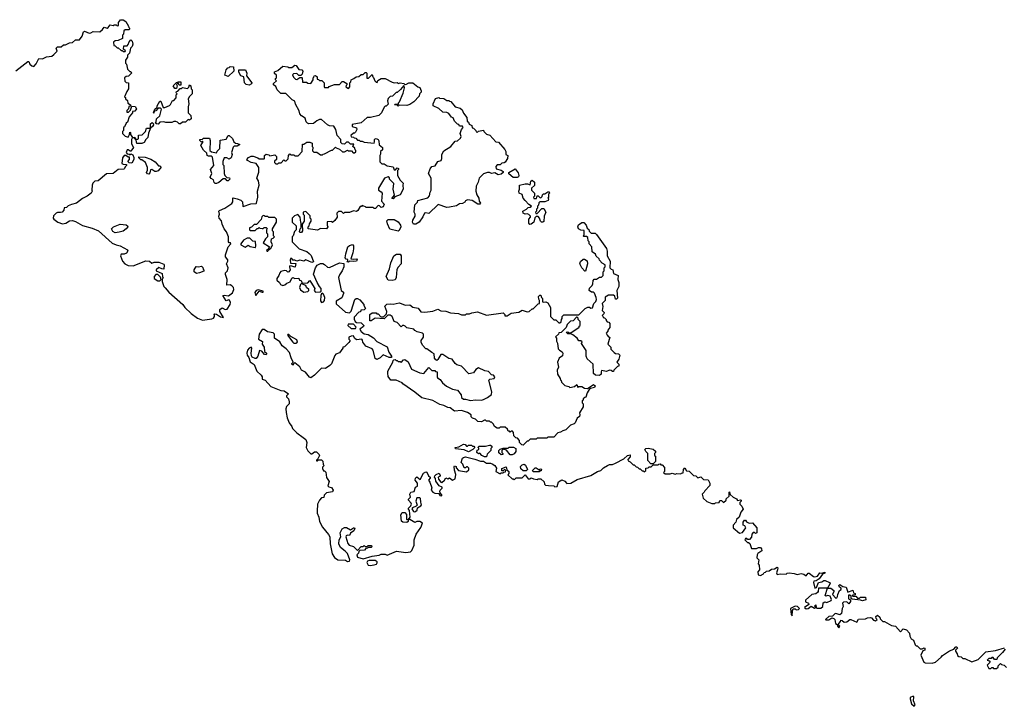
# Model space of a CAD drawing. Extents: x 2029826 to 2248070, y 228728 to 402406.
# Tile 327 of 368: x 2199994 to 2209912, y 291100 to 298012. Entities that reach past the tile are written whole.
import ezdxf

# ---------------------------------------------------------------- set-up
doc = ezdxf.new("R2010")
doc.units = 0

msp = doc.modelspace()

# ---------------------------------------------------------------- linework, layer by layer
at = {"layer": '0CON10XD'}
for points in [[(2199955, 297496.7), (2200075, 297592.5), (2200085, 297590), (2200096.7, 297565), (2200115.7, 297545.7), (2200135, 297540), (2200160.9, 297569.1), (2200185, 297620), (2200225, 297616.7), (2200265, 297637.5), (2200317, 297643), (2200339.3, 297660.7), (2200370, 297695), (2200360, 297725), (2200373, 297737), (2200411.7, 297738.3), (2200435, 297760), (2200455, 297760), (2200495, 297777.5), (2200525, 297782.5), (2200555, 297810), (2200595, 297810), (2200622.5, 297845), (2200635, 297890), (2200645, 297897.5), (2200695, 297877.5), (2200711.7, 297878.3), (2200735, 297892.5), (2200801.7, 297888.3), (2200828.3, 297911.7), (2200845, 297937.5), (2200875, 297927.5), (2200886.4, 297933.6), (2200905, 297960), (2200935, 297952.5), (2200945, 297960), (2200965, 297960), (2200975, 297950), (2200988.3, 297951.7), (2200990, 297985), (2201008.3, 298011.7), (2201035, 298010), (2201062.5, 297995), (2201090, 297945), (2201091.7, 297931.7), (2201100, 297925), (2201100, 297915), (2201095, 297910), (2201055, 297910), (2201041.7, 297898.3), (2201040, 297865), (2201030, 297855), (2201028.3, 297821.7), (2200987, 297803), (2200955, 297800), (2200940, 297785), (2200941.7, 297751.7), (2200955, 297750), (2200975, 297730), (2200985, 297730), (2201015, 297700), (2201025, 297700), (2201035, 297690), (2201055, 297690), (2201058.3, 297698.3), (2201040, 297715), (2201041.7, 297748.3), (2201075, 297750), (2201087, 297763), (2201095, 297790), (2201115, 297810), (2201127.5, 297795), (2201132.5, 297765), (2201127, 297743), (2201110, 297725), (2201100, 297675), (2201080, 297655), (2201080, 297635), (2201060, 297605), (2201060, 297575), (2201070, 297565), (2201080, 297515), (2201101.7, 297491.7), (2201115, 297490), (2201120, 297475), (2201088.3, 297441.7), (2201065, 297440), (2201050, 297425), (2201051.7, 297391.7), (2201065, 297380), (2201090, 297375), (2201090, 297315), (2201071.7, 297288.3), (2201050, 297235), (2201058.3, 297228.3), (2201060, 297215), (2201078.3, 297198.3), (2201081.7, 297171.7), (2201110, 297155), (2201108.3, 297141.7), (2201091.7, 297138.3), (2201090, 297115), (2201071.7, 297098.3), (2201071.7, 297081.7), (2201088.3, 297081.7), (2201108.3, 297101.7), (2201125, 297140), (2201158.3, 297138.3), (2201170, 297115), (2201155, 297090), (2201131.7, 297088.3), (2201130, 297075), (2201097.5, 297035), (2201078.3, 296981.7), (2201065, 296970), (2201048.3, 296931.7), (2201040, 296925), (2201040, 296895), (2201030, 296885), (2201030, 296865), (2201055, 296840), (2201085, 296830), (2201100, 296855), (2201101.7, 296878.3), (2201110, 296875), (2201110, 296855), (2201130, 296825), (2201120, 296805), (2201120.6, 296760.6), (2201138.6, 296725), (2201115, 296687.5), (2201105, 296686.7), (2201085, 296703.3), (2201075, 296702.5), (2201066.7, 296675), (2201075, 296662.5), (2201097.5, 296657.5), (2201105, 296650), (2201115, 296660), (2201135, 296650), (2201144, 296625), (2201142, 296605), (2201125, 296567.5), (2201095, 296570), (2201082.5, 296585), (2201100, 296605), (2201098.3, 296628.3), (2201085, 296627.5), (2201063.3, 296643.3), (2201045, 296643.3), (2201028.8, 296621.2), (2201023.3, 296565), (2201035, 296556.7), (2201070, 296555), (2201070, 296545), (2201055, 296530), (2201050, 296515), (2201041.7, 296508.3), (2200985, 296502.5), (2200937, 296463), (2200868.3, 296461.7), (2200785, 296390), (2200750, 296385), (2200730, 296365), (2200723, 296347), (2200720, 296295)], [(2200720, 296295), (2200722.5, 296285), (2200712.5, 296265), (2200672.5, 296235), (2200627.7, 296212.3), (2200567.5, 296165), (2200515, 296152.5), (2200483, 296137), (2200465, 296120), (2200441.7, 296118.3), (2200440, 296095), (2200420, 296075), (2200405, 296070), (2200375, 296072.5), (2200360, 296065), (2200333, 296037), (2200330, 296015), (2200337.5, 296005), (2200377.5, 295975), (2200425, 295956.7), (2200460, 295965), (2200495, 295987.5), (2200525, 295990), (2200555, 295980), (2200625, 295940), (2200725, 295912), (2200786.7, 295885), (2200925, 295763.8), (2200965, 295743.8), (2201005, 295736.7), (2201080, 295695), (2201082.5, 295685), (2201069.3, 295660.7), (2201045, 295650), (2201015, 295650), (2201010, 295635), (2201029.6, 295579.5), (2201054.4, 295554.4), (2201085, 295535.8), (2201137.1, 295532.9), (2201265, 295583.3), (2201301.7, 295581.7), (2201325, 295560), (2201348.3, 295571.7), (2201395, 295572.5), (2201445, 295550), (2201450, 295545), (2201445, 295500), (2201425, 295502.5), (2201395, 295517.5), (2201370, 295495), (2201370, 295485), (2201428.3, 295458.3), (2201433, 295423), (2201440, 295415), (2201430, 295395), (2201430, 295375), (2201446.1, 295326.1), (2201458.3, 295311.7), (2201495, 295267.5), (2201636.7, 295145), (2201656.2, 295116.2), (2201720, 295055), (2201785, 295006.2), (2201835, 294986.2), (2201929.3, 295000.7), (2201945, 295007.5), (2201956.7, 295025), (2201957.5, 295037.5), (2201950, 295045), (2201955, 295050), (2201975, 295047.5), (2202015, 295021.2), (2202047.5, 295012.5), (2202010, 295075), (2202010, 295095), (2202035, 295110), (2202064.2, 295094.2), (2202085, 295098), (2202115.6, 295144.4), (2202116.2, 295165), (2202108.3, 295188.3), (2202101.7, 295191.7), (2202075, 295180), (2202040, 295235), (2202055, 295240), (2202098.3, 295231.7), (2202138.5, 295261.5), (2202150.3, 295295), (2202145.9, 295315.9), (2202132.1, 295332), (2202115, 295341.2), (2202080.7, 295340.7), (2202084, 295395), (2202067, 295447), (2202066.7, 295465), (2202087.5, 295485), (2202093.3, 295515), (2202076, 295555), (2202089.1, 295580.9), (2202088.9, 295595), (2202067.5, 295625), (2202065.7, 295645), (2202093.6, 295725), (2202121.2, 295755), (2202116.1, 295766.1), (2202105, 295766.2), (2202096.2, 295775), (2202095.9, 295825.9), (2202077.7, 295877.7), (2202055, 295906.7), (2202032.5, 295952.5), (2202025.7, 295985.7), (2202004.3, 296015), (2202001.2, 296035), (2202006.7, 296055), (2202000, 296085), (2202005, 296090), (2202060, 296115), (2202129.3, 296160.7), (2202141.7, 296178.3), (2202140, 296215), (2202145, 296217.5), (2202185, 296210), (2202220, 296195), (2202237, 296177), (2202240, 296135), (2202245, 296130), (2202323, 296157), (2202375, 296160), (2202380, 296165), (2202392.5, 296225), (2202390, 296285), (2202407.5, 296345), (2202398.8, 296388.8), (2202383.3, 296415), (2202403, 296477), (2202402.5, 296525), (2202375, 296562.5), (2202325, 296573.3), (2202290, 296595), (2202282.5, 296605), (2202300, 296625), (2202325, 296637.5), (2202345, 296637.5), (2202391.7, 296621.7), (2202405, 296610), (2202455, 296610), (2202460, 296615), (2202460, 296645), (2202475, 296657.5), (2202505, 296650), (2202515, 296640), (2202565, 296650), (2202580, 296635), (2202580, 296605), (2202561.7, 296588.3), (2202560, 296575), (2202575, 296560), (2202595, 296560), (2202605, 296570), (2202628.3, 296571.7), (2202655, 296600), (2202665, 296590), (2202678.3, 296591.7), (2202698.3, 296611.7), (2202700, 296645), (2202715, 296660), (2202725, 296650), (2202755, 296650), (2202765, 296640), (2202798.3, 296641.7), (2202840, 296685), (2202841.7, 296758.3), (2202855, 296760), (2202885, 296780), (2202915, 296780), (2202938.3, 296768.3), (2202940, 296735), (2202947.5, 296727.5), (2202942.5, 296692.5), (2202958.3, 296678.3), (2202987, 296677), (2203025, 296650), (2203045, 296650), (2203051.7, 296658.3), (2203065, 296660), (2203135, 296700), (2203145, 296700), (2203175, 296730), (2203181.7, 296721.7), (2203215, 296710), (2203245, 296680), (2203265, 296680), (2203295, 296700), (2203305, 296690), (2203335, 296690), (2203351.7, 296671.7), (2203365, 296670), (2203378.3, 296681.7), (2203380, 296695), (2203371.7, 296701.7), (2203368.3, 296718.3), (2203350, 296735), (2203360, 296760), (2203325, 296760), (2203305, 296780), (2203285, 296780), (2203265, 296760), (2203241.7, 296761.7), (2203230, 296775), (2203230, 296805), (2203192.5, 296845), (2203180, 296905), (2203158.3, 296938.3), (2203115, 296942.5), (2203095, 296952.5), (2203035, 297007.5), (2203015, 297007.5), (2202986.4, 296993.6), (2202953, 296967), (2202905, 296962.5), (2202891.7, 296971.7), (2202880, 296985), (2202869.3, 297019.3), (2202833.3, 297045), (2202816.7, 297065), (2202810, 297095), (2202773, 297163), (2202765, 297190), (2202740, 297205), (2202675, 297270), (2202625, 297267.5), (2202587, 297307), (2202575, 297340), (2202550, 297355), (2202551.7, 297368.3), (2202580, 297395), (2202570, 297405), (2202571.7, 297418.3), (2202580, 297425), (2202580, 297455), (2202561.7, 297471.7), (2202561.7, 297488.3), (2202595, 297500), (2202645, 297542.5), (2202695, 297537.5), (2202705, 297530), (2202735, 297530), (2202765, 297552.5), (2202779.3, 297549.3), (2202805, 297510), (2202837, 297507), (2202847.5, 297495), (2202840, 297465), (2202825, 297450), (2202805, 297450), (2202785, 297470), (2202753, 297467), (2202741.7, 297458.3), (2202751.7, 297431.7), (2202771.7, 297411.7), (2202785, 297410), (2202815, 297430), (2202835, 297430), (2202840, 297425), (2202841.7, 297381.7), (2202881.7, 297381.7), (2202895, 297372.5), (2202925, 297370), (2202950, 297405), (2202950, 297425), (2202958.3, 297431.7), (2202960, 297445), (2202975, 297450), (2202990, 297435), (2202991.7, 297411.7), (2203005, 297410), (2203015, 297400), (2203038.3, 297398.3), (2203060, 297375), (2203060, 297335), (2203065, 297330), (2203105, 297330), (2203111.7, 297338.3), (2203165, 297360), (2203215, 297360), (2203241.7, 297388.3), (2203255, 297390), (2203288.3, 297368.3), (2203290, 297355), (2203281.7, 297348.3), (2203280, 297335), (2203305, 297320), (2203320, 297335), (2203320, 297375), (2203330, 297385), (2203332.5, 297405), (2203358.3, 297418.3), (2203383, 297437), (2203411.7, 297438.3), (2203435, 297460), (2203455, 297460), (2203475, 297480), (2203485, 297480), (2203490, 297475), (2203491.7, 297421.7), (2203508.3, 297421.7), (2203545, 297460), (2203550, 297435), (2203558.3, 297428.3), (2203570, 297395), (2203583, 297383), (2203595, 297380), (2203601.7, 297398.3), (2203635, 297420), (2203675, 297420), (2203745, 297383.3), (2203765, 297377.5), (2203795, 297380), (2203805, 297370), (2203825, 297377.5), (2203865, 297370), (2203871.7, 297361.7), (2203885, 297360), (2203915, 297377.5), (2203955, 297377.5), (2204005, 297337.5), (2204025, 297330), (2204037.5, 297295), (2204037.5, 297282.5), (2204020, 297265), (2204018.3, 297241.7), (2203963.9, 297186.1), (2203922.3, 297157.7), (2203895, 297148.8), (2203815, 297150), (2203805, 297140), (2203795, 297150), (2203770, 297155), (2203775, 297160), (2203808.3, 297161.7), (2203810, 297175), (2203820, 297185), (2203857, 297273), (2203870, 297325), (2203865, 297350), (2203829.3, 297310.7), (2203795, 297280), (2203785, 297280), (2203748.3, 297241.7), (2203725, 297240), (2203705, 297220), (2203700, 297195), (2203707, 297163), (2203685, 297140), (2203675, 297140), (2203665, 297130), (2203637.5, 297075), (2203613, 297047), (2203527, 297027), (2203493.6, 297026.4), (2203435, 296972.5), (2203341.7, 296958.3), (2203342.5, 296935), (2203385, 296922.5), (2203390, 296905), (2203375, 296880), (2203365, 296870), (2203355, 296870), (2203330, 296845), (2203331.7, 296831.7), (2203355, 296830), (2203361.7, 296821.7), (2203378.3, 296818.3), (2203395, 296800), (2203415, 296800), (2203425, 296790), (2203445, 296790), (2203465, 296780), (2203565, 296770), (2203568.3, 296781.7), (2203567.5, 296805), (2203575, 296812.5), (2203585, 296816.2), (2203605, 296806.7), (2203613, 296793), (2203613.3, 296753.3), (2203647.5, 296725), (2203647, 296703), (2203630, 296685), (2203628.3, 296658.3), (2203620, 296645), (2203621.7, 296581.7), (2203641.7, 296561.7), (2203665, 296560), (2203695, 296540), (2203755, 296530), (2203765, 296500), (2203778.3, 296501.7), (2203795, 296520), (2203810, 296515), (2203810, 296505), (2203800, 296495), (2203800, 296445), (2203827, 296397), (2203857.5, 296365), (2203852.5, 296345), (2203857.5, 296305), (2203825, 296250), (2203771.7, 296228.3), (2203755, 296210), (2203741.7, 296211.7), (2203770, 296245), (2203757.5, 296305), (2203761.7, 296361.7), (2203720, 296405), (2203718.3, 296418.3), (2203705, 296430), (2203670, 296415), (2203607.5, 296315), (2203607.5, 296295), (2203635, 296280), (2203646.7, 296265), (2203640, 296185), (2203666.7, 296155), (2203655, 296127.5), (2203635, 296122.5), (2203618.3, 296138.3), (2203605, 296140), (2203578.3, 296111.7), (2203565, 296110), (2203555, 296120), (2203485, 296120), (2203478.3, 296128.3), (2203445, 296140), (2203438.3, 296131.7), (2203425, 296130), (2203399.3, 296090.7), (2203385, 296082.5), (2203355, 296087.5), (2203315, 296070), (2203265, 296070), (2203255, 296060), (2203235, 296080), (2203205, 296080), (2203190, 296065), (2203192.5, 296025), (2203169.3, 295990.7), (2203145, 295970), (2203135, 295980), (2203091.7, 295978.3), (2203090, 295945), (2203097.5, 295925), (2203083, 295907), (2203025, 295910), (2202995, 295892.5), (2202900, 295905), (2202900, 295925), (2202910, 295935), (2202911.7, 295958.3), (2202930, 295985), (2202930, 296005), (2202920, 296015), (2202918.3, 296038.3), (2202875, 296080), (2202850, 296075), (2202850, 296055), (2202860, 296045), (2202860, 295985), (2202840, 295955), (2202842.5, 295885), (2202831.7, 295868.3), (2202818.3, 295868.3), (2202812.5, 295875), (2202820, 295905), (2202830, 295915), (2202830, 295965), (2202825, 295970)], [(2202095, 297440), (2202060, 297455), (2202073, 297507), (2202091.7, 297528.3), (2202105, 297530), (2202115, 297540), (2202148.3, 297538.3), (2202150, 297495), (2202095, 297440)], [(2202305, 297353.3), (2202275, 297360), (2202257.5, 297375), (2202250, 297435), (2202222.5, 297445), (2202200, 297485), (2202201.7, 297508.3), (2202268.3, 297508.3), (2202282.5, 297475), (2202280, 297445), (2202332.5, 297375), (2202330, 297365), (2202305, 297353.3)], [(2201388.3, 296961.7), (2201373, 296963), (2201360, 296975), (2201370, 296985), (2201372.5, 297015), (2201407, 297043), (2201421.7, 297111.7), (2201411.7, 297121.7), (2201388.3, 297121.7), (2201365, 297093.3), (2201350, 297090), (2201345, 297070), (2201340, 297075), (2201355, 297110), (2201377.5, 297132.5), (2201377.5, 297145), (2201405, 297190), (2201415, 297190), (2201437.5, 297127.5), (2201455, 297126.2), (2201503.6, 297146.4), (2201513.6, 297156.4), (2201531.7, 297198.3), (2201545, 297200), (2201570, 297225), (2201570, 297255), (2201580, 297265), (2201570, 297275), (2201571.7, 297288.3), (2201588.3, 297291.7), (2201611.7, 297318.3), (2201625, 297320), (2201635, 297330), (2201685, 297320), (2201698.3, 297331.7), (2201705, 297357.5), (2201717, 297347), (2201720, 297315), (2201730, 297305), (2201730, 297265), (2201705, 297240), (2201692.5, 297215), (2201697.5, 297165), (2201690, 297135), (2201690, 297075), (2201718.3, 297048.3), (2201720, 297015), (2201705, 297000), (2201691.7, 297008.3), (2201665, 296980), (2201635, 296980), (2201615, 296963.3), (2201600, 296965), (2201585, 296980), (2201565, 296987.5), (2201545, 296987.5), (2201525, 296977.5), (2201465, 296976.7), (2201445, 296983.3), (2201405, 296980), (2201388.3, 296961.7)], [(2201575, 297320), (2201555, 297320), (2201540, 297345), (2201575, 297380), (2201595, 297387.5), (2201617, 297387), (2201618.3, 297351.7), (2201601.7, 297351.7), (2201595, 297370), (2201585, 297370), (2201571.7, 297358.3), (2201580, 297345), (2201575, 297320)], [(2203985, 295953.3), (2203960, 295955), (2203950, 295975), (2203952.5, 295995), (2203977.5, 296035), (2203976.7, 296055), (2203967.5, 296075), (2203973, 296147), (2204000, 296175), (2204005, 296190), (2204105, 296220), (2204121.7, 296238.3), (2204127.5, 296275), (2204137.5, 296295), (2204140, 296415), (2204113.3, 296465), (2204128.3, 296511.7), (2204145, 296532.5), (2204179.3, 296540.7), (2204207, 296583), (2204240, 296595), (2204247.5, 296615), (2204247.5, 296655), (2204265, 296690), (2204336.4, 296733.6), (2204381.7, 296788.3), (2204405, 296792.5), (2204435, 296820), (2204440, 296835), (2204432.5, 296865), (2204443, 296907), (2204460, 296925), (2204455, 296940), (2204425, 296940), (2204418.3, 296958.3), (2204405, 296960), (2204375, 296990), (2204360, 297025), (2204345, 297030), (2204315, 297067.5), (2204295, 297077.5), (2204255, 297082.5), (2204215, 297117.5), (2204160, 297145), (2204160, 297165), (2204181.7, 297218.3), (2204215, 297230), (2204222.5, 297222.5), (2204265, 297220), (2204295, 297200), (2204315, 297200), (2204325, 297190), (2204338.3, 297188.3), (2204380, 297135), (2204431.7, 297121.7), (2204450, 297105), (2204465, 297070), (2204497, 297027), (2204501.7, 296991.7), (2204515, 296980), (2204521.7, 296961.7), (2204550, 296945), (2204551.7, 296921.7), (2204565, 296920), (2204590, 296895), (2204591.7, 296881.7), (2204605, 296880), (2204615, 296890), (2204665, 296900), (2204670, 296885), (2204695, 296860), (2204729.3, 296849.3), (2204791.7, 296781.7), (2204818.3, 296778.3), (2204880, 296705), (2204890, 296685), (2204890, 296655), (2204910, 296645), (2204907.5, 296615), (2204883, 296577), (2204875, 296570), (2204851.7, 296568.3), (2204835, 296550), (2204805, 296550), (2204790, 296535), (2204795, 296510), (2204845, 296496.7), (2204862.5, 296485), (2204862.5, 296475), (2204845, 296457.5), (2204815, 296450), (2204781.7, 296471.7), (2204745, 296463.3), (2204725, 296472.5), (2204705, 296472.5), (2204665, 296460), (2204622.5, 296415), (2204613.3, 296375), (2204592.5, 296335), (2204590, 296285), (2204598.3, 296248.3), (2204617.5, 296215), (2204622.5, 296185), (2204636.7, 296165), (2204630, 296155), (2204610, 296155), (2204551.7, 296191.7), (2204505, 296197.5), (2204485, 296187.5), (2204476.4, 296173.6), (2204455, 296160), (2204423, 296157), (2204395, 296137.5), (2204325, 296123.3), (2204295, 296122.5), (2204208.3, 296151.7), (2204115, 296060), (2204085, 296067.5), (2204070, 296065), (2204053.6, 296026.4), (2204016.4, 295973.6), (2203985, 295953.3)], [(2201174, 296764), (2201168.3, 296798.3), (2201140, 296825), (2201155, 296830), (2201160, 296810), (2201185, 296810), (2201190, 296815), (2201191.7, 296848.3), (2201228.3, 296851.7), (2201260, 296885), (2201271.7, 296918.3), (2201310, 296920), (2201310, 296965), (2201327, 296977), (2201338.3, 296968.3), (2201340, 296955), (2201330, 296935), (2201310, 296920), (2201290.7, 296869.3), (2201286, 296825), (2201263.3, 296806.7), (2201248, 296775), (2201225, 296764.3), (2201174, 296764)], [(2201975, 296362.5), (2201962.5, 296362.5), (2201951.7, 296371.7), (2201945, 296400), (2201921.7, 296411.7), (2201912.5, 296425), (2201930, 296465), (2201917.5, 296505), (2201950, 296545), (2201937.5, 296627.5), (2201927.5, 296637.5), (2201895, 296637.5), (2201882.5, 296645), (2201877.5, 296667.5), (2201847, 296697), (2201820, 296745), (2201827, 296763), (2201840, 296775), (2201840, 296785), (2201835, 296790), (2201825, 296780), (2201810, 296795), (2201810, 296805), (2201835, 296810), (2201845, 296820), (2201905, 296820), (2201912.5, 296795), (2201910, 296695), (2201925, 296680), (2201975, 296670), (2201981.7, 296688.3), (2202010, 296715), (2202011.7, 296798.3), (2202075, 296810), (2202092.5, 296845), (2202105, 296847.5), (2202137.5, 296815), (2202150.7, 296780.7), (2202168.3, 296768.3), (2202187, 296767), (2202210, 296755), (2202185, 296740), (2202155, 296740), (2202143, 296727), (2202127.5, 296675), (2202132.5, 296655), (2202125, 296620), (2202105, 296607.5), (2202081.7, 296621.7), (2202055, 296620), (2202040, 296585), (2202040, 296555), (2202050, 296545), (2202052.5, 296462.5), (2202061.7, 296441.7), (2202081.7, 296421.7), (2202108.3, 296418.3), (2202110, 296405), (2202095, 296390), (2202085, 296390), (2202068.3, 296408.3), (2202045, 296410), (2201998.3, 296371.7), (2201975, 296362.5)], [(2201295, 296457.5), (2201280.7, 296460.7), (2201272.5, 296475), (2201281.7, 296498.3), (2201282.5, 296525), (2201260, 296575), (2201225, 296600), (2201215, 296600), (2201195, 296620), (2201195, 296630), (2201257.7, 296627.7), (2201315, 296607.5), (2201359.6, 296579.5), (2201391.7, 296541.7), (2201405, 296540), (2201418.3, 296528.3), (2201388.3, 296491.7), (2201367, 296483), (2201355, 296482.5), (2201325, 296502.5), (2201310, 296500), (2201305, 296470), (2201295, 296457.5)], [(2204965, 296422.5), (2204920.7, 296460.7), (2204920, 296475), (2204985, 296510), (2205015, 296470), (2205022.5, 296445), (2205020, 296430), (2205005, 296423.3), (2204965, 296422.5)], [(2205131.7, 295951.7), (2205122.5, 295965), (2205122.5, 296005), (2205140, 296025), (2205140, 296035), (2205121.7, 296051.7), (2205105, 296057.5), (2205085, 296053.3), (2205065, 296062.5), (2205062.5, 296085), (2205100, 296105), (2205115, 296120), (2205137, 296123), (2205150, 296135), (2205121.7, 296151.7), (2205085, 296190), (2205066.4, 296216.4), (2205055, 296252.5), (2205023.9, 296263.9), (2205023.3, 296285), (2205030, 296305), (2205030, 296345), (2205085, 296360), (2205109.3, 296359.3), (2205135, 296350), (2205143, 296387), (2205155, 296397.5), (2205180, 296375), (2205178.3, 296341.7), (2205150, 296315), (2205150, 296295), (2205180, 296265), (2205180, 296235), (2205170, 296225), (2205171.7, 296211.7), (2205198.3, 296211.7), (2205205, 296240), (2205215, 296240), (2205231.7, 296221.7), (2205245, 296220), (2205258.3, 296231.7), (2205261.7, 296248.3), (2205271.7, 296258.3), (2205285, 296260), (2205315, 296280), (2205328.3, 296278.3), (2205330, 296265), (2205320, 296255), (2205320, 296225), (2205312.5, 296215), (2205320, 296205), (2205318.3, 296191.7), (2205285, 296177.5), (2205235, 296177.5), (2205221.7, 296168.3), (2205220, 296145), (2205210, 296135), (2205210, 296115), (2205200, 296105), (2205200, 296085), (2205190, 296075), (2205191.7, 296061.7), (2205205, 296060), (2205255, 296110), (2205275, 296110), (2205292.5, 296075), (2205277, 296033), (2205275, 295980), (2205265, 295972.5), (2205250, 295975), (2205240, 295985), (2205230, 296015), (2205215, 296030), (2205195, 296030), (2205182.5, 296017.5), (2205173.3, 295975), (2205145, 295952.5), (2205131.7, 295951.7)], [(2202825, 295970), (2202820, 296025), (2202795, 296050), (2202761.7, 296038.3), (2202740, 296015), (2202740, 295975), (2202780, 295935), (2202780, 295895), (2202761.7, 295878.3), (2202750, 295835), (2202740, 295825), (2202740, 295775), (2202810, 295705), (2202885, 295676.7), (2202909.3, 295659.3), (2202928.3, 295638.3), (2202952.5, 295575), (2202935, 295567.5), (2202875, 295593.3), (2202855, 295582.5), (2202815, 295591.4), (2202785, 295580), (2202765, 295591.2), (2202745, 295590), (2202735, 295607.5), (2202723, 295607), (2202717.5, 295595), (2202721.7, 295561.7), (2202776, 295556), (2202770, 295525), (2202765, 295520.8), (2202735, 295532), (2202715, 295532.5), (2202711.2, 295525), (2202716.9, 295495), (2202705, 295474), (2202695, 295470), (2202682, 295482), (2202665, 295486.9), (2202624.3, 295475.7), (2202613.3, 295465), (2202603.8, 295436.2), (2202585, 295407.5), (2202585, 295390), (2202612.5, 295365), (2202622.5, 295345), (2202645, 295337.5), (2202665, 295342), (2202685, 295360), (2202718.3, 295371.7), (2202735, 295410), (2202743.9, 295416.1), (2202765, 295407.5), (2202805, 295410), (2202810.7, 295390.7), (2202830, 295385), (2202840, 295360), (2202848.3, 295358.3), (2202896.2, 295363.8), (2202915, 295387.5), (2202961.2, 295315), (2202965.8, 295305), (2202961.2, 295285), (2202975, 295270), (2203019.1, 295270.9), (2203032, 295278), (2203030.6, 295305), (2203015, 295325.8), (2202989.2, 295365), (2202955, 295450), (2202975, 295512.5), (2202990, 295540), (2203025, 295556.2), (2203046.4, 295556.4), (2203065, 295547.5), (2203095, 295520), (2203115, 295517.5), (2203215, 295563.3), (2203258.3, 295558.3), (2203260, 295525), (2203243.3, 295485), (2203213.8, 295445), (2203206, 295415), (2203231.2, 295285), (2203255, 295267.5), (2203256.2, 295255), (2203239.3, 295210.7), (2203181.7, 295178.3), (2203181.7, 295151.7), (2203275, 295067.5), (2203315, 295060), (2203331.7, 295078.3), (2203370, 295195), (2203384.1, 295205.9), (2203395, 295206.2), (2203421.7, 295191.7), (2203460, 295145), (2203460, 295135), (2203477.5, 295105), (2203465, 295090), (2203431.7, 295088.3), (2203428.3, 295071.7), (2203411.7, 295068.3), (2203361.7, 295018.3), (2203361.7, 294998.3), (2203373, 294973), (2203385, 294962.5), (2203435, 294960), (2203460, 294935), (2203458.3, 294921.7), (2203420, 294895), (2203433.6, 294873.6), (2203465, 294850), (2203505, 294842.5), (2203559.3, 294809.3), (2203592.7, 294772.7), (2203695, 294720), (2203712.5, 294665), (2203737.5, 294625), (2203738.3, 294611.7), (2203715, 294610), (2203655, 294637.5), (2203625, 294606.7), (2203590.7, 294590.7), (2203575, 294602.5), (2203570, 294615), (2203556.1, 294686.1), (2203545, 294697.5), (2203480, 294725), (2203450, 294765), (2203447, 294787), (2203440, 294795), (2203385, 294790), (2203367.5, 294805), (2203355, 294830), (2203333, 294827), (2203310, 294815), (2203310, 294795), (2203320, 294785), (2203320, 294775), (2203309.3, 294760.7), (2203265, 294720), (2203250, 294715), (2203250, 294705), (2203215, 294657.5), (2203180, 294645), (2203167, 294633), (2203133.6, 294546.4), (2203119.6, 294530.5), (2203075, 294500), (2203035, 294504.3), (2202965, 294432.7), (2202925, 294406.2), (2202912.3, 294412.3), (2202873.3, 294465), (2202834.1, 294484.1), (2202816.6, 294516.6), (2202765, 294557.5), (2202752.5, 294547.5), (2202750, 294535), (2202735, 294542.5), (2202735, 294550), (2202750, 294565), (2202727.5, 294607.5), (2202710.4, 294660.5), (2202677.6, 294697.6), (2202637.3, 294727.3), (2202615, 294770), (2202561.2, 294805), (2202559.2, 294845), (2202547.9, 294857.9), (2202489.8, 294869.8), (2202455, 294894.3), (2202437.9, 294892.1), (2202406.7, 294845), (2202400, 294795), (2202440.7, 294770.7), (2202435.8, 294745), (2202458.1, 294715), (2202460.4, 294670.5), (2202478.8, 294655), (2202481.2, 294645), (2202475, 294638.8), (2202460.4, 294640.5), (2202432.5, 294675), (2202408.3, 294681.7), (2202393.3, 294625), (2202375, 294600), (2202365, 294600), (2202335.8, 294615.8), (2202327.5, 294627.5), (2202323.9, 294653.9), (2202332, 294705), (2202325, 294713.8), (2202306.2, 294705), (2202290, 294685), (2202282, 294655), (2202283.8, 294635), (2202300.7, 294610.7), (2202315, 294567.5), (2202355, 294540), (2202382.5, 294475), (2202426.2, 294435), (2202436.7, 294415), (2202435, 294392.5), (2202465, 294383.3), (2202525, 294320), (2202625, 294280), (2202657, 294277), (2202700, 294245), (2202680, 294225), (2202680, 294215), (2202700, 294195), (2202707.5, 294165), (2202707.5, 294145), (2202681.7, 294118.3), (2202676.2, 294095), (2202676.4, 294056.4), (2202687.5, 294005), (2202706.7, 293955), (2202735, 293917.5), (2202743.3, 293895), (2202784.1, 293854.1), (2202850, 293805), (2202877.5, 293785), (2202887, 293757), (2202880, 293705), (2202895, 293670), (2202925, 293640), (2202935, 293640), (2202965, 293660), (2202985, 293660), (2203010, 293635), (2203012.5, 293625), (2202998.3, 293591.7), (2202983, 293577), (2202985, 293570), (2202995, 293570), (2203005, 293580), (2203035, 293580), (2203048.3, 293568.3), (2203050, 293535), (2203060, 293525), (2203042.5, 293507.5), (2203043.3, 293495), (2203055, 293470), (2203065, 293470), (2203078.3, 293458.3), (2203083, 293403), (2203111.7, 293361.7), (2203098.3, 293318.3), (2203108.3, 293308.3), (2203135, 293302.5), (2203150, 293275), (2203145, 293260), (2203085, 293250), (2203060, 293225), (2203058.3, 293201.7), (2203035, 293200), (2203012.5, 293175), (2202993.3, 293135), (2202990, 293065), (2202990, 293045), (2203007.5, 293005), (2203015, 292960), (2203045, 292902.5), (2203105, 292830), (2203117, 292807), (2203120, 292735), (2203140, 292635), (2203165, 292597.5), (2203200, 292575), (2203275, 292572.5), (2203295, 292557.5), (2203315, 292560), (2203320, 292575), (2203297, 292637), (2203273, 292663), (2203225, 292697.5), (2203210, 292735), (2203213.6, 292776.4), (2203230, 292805), (2203222.5, 292845), (2203243.6, 292886.4), (2203265, 292900), (2203285, 292900), (2203325, 292876.7), (2203355, 292897.5), (2203365, 292897.5), (2203369.3, 292889.3), (2203358.8, 292865), (2203327, 292843), (2203315, 292820), (2203295, 292821.2), (2203281.2, 292815), (2203278.8, 292805), (2203299.3, 292739.3), (2203313, 292723), (2203355, 292710), (2203395, 292670), (2203435, 292710), (2203455, 292710), (2203465, 292720), (2203475, 292710), (2203495, 292710), (2203505, 292720), (2203538.3, 292718.3), (2203540, 292705), (2203535, 292700), (2203505, 292700), (2203498.3, 292691.7), (2203481.7, 292688.3), (2203467, 292673), (2203421.7, 292668.3), (2203411.7, 292658.3), (2203408.3, 292641.7), (2203390, 292625), (2203395, 292600), (2203455, 292583.3), (2203545, 292612.5), (2203615, 292620), (2203635, 292630), (2203675, 292630), (2203695, 292622.5), (2203788.3, 292661.7), (2203885, 292647.5), (2203930, 292655), (2203945, 292670), (2203966.4, 292723.6), (2203967.5, 292775), (2203988.3, 292831.7), (2204035, 292900), (2204050, 292945), (2204025, 292960), (2203995, 292960), (2203975, 292950), (2203925, 292980), (2203910, 292980), (2203908.3, 292961.7), (2203895, 292950), (2203853, 292953), (2203840, 292965), (2203833, 293027), (2203845, 293050), (2203875, 293050), (2203891.7, 293031.7), (2203890, 292985), (2203895, 292980), (2203910, 292980), (2203927, 293003), (2203921.7, 293071.7), (2203910, 293085), (2203910, 293095), (2203933.6, 293116.4), (2203940, 293135), (2203937.5, 293145), (2203910, 293175), (2203910, 293185), (2203930, 293205), (2203922.5, 293235), (2203932.5, 293255), (2203968.3, 293261.7), (2203980, 293305), (2204000, 293315), (2204002.5, 293345), (2203977.5, 293375), (2203982.5, 293395), (2203995, 293410), (2204027, 293383), (2204063, 293447), (2204085, 293460), (2204095, 293457.5), (2204110.6, 293420.6), (2204130, 293405), (2204130, 293395), (2204112.5, 293375), (2204126, 293356), (2204145, 293300), (2204140, 293275), (2204156.2, 293255), (2204175, 293245.8), (2204213.3, 293243.3), (2204220, 293240), (2204225, 293222.5), (2204245, 293220), (2204245, 293230), (2204228.3, 293248.3), (2204227.5, 293265), (2204230, 293275), (2204250, 293295), (2204250, 293305), (2204220.4, 293320.5), (2204186.7, 293365), (2204181.7, 293391.7), (2204172.5, 293405), (2204175, 293420), (2204190, 293435), (2204218.3, 293448.3), (2204230, 293425), (2204226.4, 293413.6), (2204210, 293405), (2204212.5, 293385), (2204235, 293356.7), (2204245, 293353.3), (2204273.3, 293375), (2204285, 293400), (2204305, 293390), (2204325, 293400), (2204355, 293377.5), (2204379.3, 293390.7), (2204387.5, 293435), (2204373, 293477), (2204370, 293515), (2204375, 293520), (2204390, 293515), (2204391.7, 293501.7), (2204413.3, 293473.3), (2204495, 293460), (2204518.3, 293481.7), (2204518.3, 293498.3), (2204505, 293510), (2204495, 293510), (2204485, 293500), (2204471.7, 293501.7), (2204457, 293537), (2204440, 293555), (2204455, 293597.5), (2204464.1, 293605.9), (2204485, 293610), (2204579.3, 293589.3), (2204635, 293568.8), (2204666.4, 293566.4), (2204695, 293547.5), (2204735, 293547.5), (2204751.7, 293541.7), (2204780, 293525), (2204798.3, 293498.3), (2204790, 293465), (2204835, 293440), (2204845, 293450), (2204865, 293450), (2204871.7, 293458.3), (2204888.3, 293461.7), (2204890, 293475), (2204885, 293480), (2204875, 293480), (2204865, 293470), (2204851.7, 293471.7), (2204850, 293495), (2204895, 293510), (2204901.7, 293481.7), (2204920, 293465), (2204920, 293445), (2204911.7, 293431.7), (2204955, 293390), (2204965, 293390), (2204975, 293380), (2204995, 293400), (2205055, 293400), (2205085, 293430), (2205115, 293390), (2205135, 293390), (2205145, 293400), (2205168.3, 293388.3), (2205205, 293382.5), (2205215, 293390), (2205245, 293390), (2205278.3, 293358.3), (2205280, 293335), (2205290, 293325), (2205321.7, 293321.7)], [(2202485, 295680), (2202495, 295682.5), (2202498.3, 295691.7), (2202525, 295712.5), (2202537.5, 295735), (2202540, 295745), (2202527.5, 295775), (2202530, 295805), (2202548.3, 295811.7), (2202560, 295825), (2202550, 295835), (2202550, 295875), (2202540, 295885), (2202540, 295905), (2202580, 295975), (2202580, 296005), (2202565, 296020), (2202505, 296020), (2202495, 296030), (2202465, 296030), (2202458.3, 296038.3), (2202445, 296040), (2202431.7, 296028.3), (2202425, 296000), (2202378.3, 295951.7), (2202355, 295950), (2202328.3, 295921.7), (2202310, 295915), (2202310, 295895), (2202315, 295890), (2202365, 295890), (2202385, 295910), (2202395, 295910), (2202405, 295920), (2202413, 295913), (2202435, 295910), (2202445, 295910), (2202455, 295920), (2202475, 295920), (2202488.3, 295908.3), (2202480, 295895), (2202480, 295865), (2202490, 295855), (2202490, 295825), (2202470, 295805), (2202447.5, 295765), (2202510, 295725), (2202498.3, 295701.7), (2202482.5, 295695), (2202480, 295685), (2202485, 295680)], [(2205065, 293730), (2205051.7, 293731.7), (2205030, 293755), (2205030, 293775), (2205008.3, 293798.3), (2204991.7, 293801.7), (2204971.7, 293821.7), (2204967, 293857), (2204958.3, 293868.3), (2204945, 293870), (2204935, 293860), (2204928.3, 293868.3), (2204915, 293870), (2204908.3, 293888.3), (2204885, 293910), (2204835, 293910), (2204825, 293900), (2204805, 293900), (2204777, 293917), (2204765, 293940), (2204745, 293960), (2204735, 293960), (2204725, 293970), (2204695, 293970), (2204685, 293980), (2204675, 293980), (2204645, 293962.5), (2204608.3, 293968.3), (2204585, 293990), (2204555, 294000), (2204543, 294013), (2204540, 294035), (2204505, 294056.7), (2204445, 294076.7), (2204375, 294072.5), (2204330, 294105), (2204305, 294107.5), (2204265, 294127.5), (2204225, 294136.7), (2204155, 294180), (2204046.1, 294206.1), (2203973.6, 294263.6), (2203852.5, 294345), (2203845, 294357.5), (2203785, 294383.3), (2203733.9, 294383.9), (2203705, 294420), (2203701.2, 294455), (2203703.8, 294475), (2203752.5, 294565), (2203755, 294580), (2203761.7, 294588.3), (2203775, 294590), (2203785, 294580), (2203795, 294580), (2203805, 294570), (2203825, 294570), (2203835, 294560), (2203860.7, 294589.3), (2203875, 294592.5), (2203906.1, 294566.1), (2203940, 294495), (2204025, 294457.5), (2204065, 294450), (2204115, 294510), (2204145, 294480), (2204175, 294480), (2204181.7, 294471.7), (2204198.3, 294468.3), (2204197.5, 294415), (2204202.5, 294405), (2204229.6, 294389.5), (2204253.3, 294355), (2204291.7, 294321.7), (2204355, 294293.3), (2204405, 294282.5), (2204442.5, 294235), (2204445, 294210), (2204465, 294192.5), (2204485, 294192.5), (2204535, 294176.7), (2204585, 294186.7), (2204645, 294182.5), (2204665, 294187.5), (2204705, 294207.5), (2204745, 294240), (2204750, 294265), (2204718.3, 294381.7), (2204728.3, 294391.7), (2204775, 294400), (2204780, 294415), (2204765, 294432.5), (2204745, 294437.5), (2204715, 294470), (2204678.3, 294478.3), (2204615, 294506.7), (2204588.3, 294491.7), (2204565, 294457.5), (2204518.3, 294448.3), (2204443, 294523), (2204398.3, 294538.3), (2204380.7, 294550.7), (2204350, 294595), (2204315, 294600), (2204255, 294640), (2204235, 294640), (2204205, 294590), (2204195, 294582.5), (2204185, 294587.5), (2204173.6, 294603.6), (2204169.3, 294649.3), (2204145, 294660), (2204095, 294700), (2204085, 294700), (2204050, 294735), (2204037.5, 294765), (2204038.3, 294781.7), (2204060, 294815), (2204060, 294845), (2204050, 294855), (2203998.3, 294868.3), (2203973.6, 294883.6), (2203965, 294897.5), (2203895, 294910), (2203877, 294927), (2203861.7, 294931.7), (2203848.3, 294931.7), (2203835, 294920), (2203795, 294962.5), (2203767.5, 294975), (2203747.5, 295025), (2203725, 295037.5), (2203701.7, 295038.3), (2203665, 295000), (2203575, 295007.5), (2203535, 294980), (2203521.7, 294981.7), (2203520, 295045), (2203545, 295060), (2203585, 295060), (2203591.7, 295051.7), (2203605, 295050), (2203631.7, 295021.7), (2203658.3, 295021.7), (2203688.3, 295051.7), (2203692.5, 295075), (2203671.7, 295128.3), (2203692.9, 295147.1), (2203725, 295152), (2203755, 295147.5), (2203815, 295160), (2203836.4, 295156.4), (2203877, 295137), (2203925, 295140), (2203955, 295117.5), (2204007, 295107), (2204035, 295072.5), (2204075, 295067.5), (2204155, 295077.5), (2204205, 295096.7), (2204235, 295082.5), (2204285, 295078.8), (2204335, 295060), (2204413, 295053), (2204445, 295040), (2204485, 295040), (2204495, 295050), (2204525, 295050), (2204548.3, 295061.7), (2204605, 295071.2), (2204695, 295036.7), (2204865, 295062.5), (2204880, 295045), (2204881.7, 295031.7), (2204905, 295030), (2204945, 295057.5), (2205021.7, 295068.3), (2205055, 295087.5), (2205105, 295072.5), (2205127, 295073), (2205155, 295100), (2205165, 295100), (2205215, 295150), (2205230, 295155), (2205230, 295185), (2205221.7, 295198.3), (2205220, 295225), (2205235, 295240), (2205245, 295240), (2205250, 295215), (2205260, 295205), (2205261.7, 295171.7), (2205275, 295167.5), (2205295, 295172.5), (2205313, 295163), (2205340, 295115), (2205340, 295025), (2205375, 294990), (2205395, 294990), (2205425, 294960), (2205435, 294960), (2205448.3, 294971.7), (2205450, 294995), (2205460, 295005), (2205460, 295025), (2205475, 295040), (2205625, 295040), (2205690, 295105), (2205717, 295117), (2205735, 295117.5), (2205748.3, 295108.3), (2205765, 295110), (2205777.5, 295155), (2205796.7, 295175), (2205803.3, 295195), (2205802.5, 295215), (2205785, 295260), (2205775, 295270), (2205755, 295270), (2205730, 295285), (2205735, 295310), (2205760, 295335), (2205767, 295353), (2205770, 295385), (2205781.7, 295398.3), (2205805, 295400), (2205835, 295420), (2205855, 295420), (2205870, 295435), (2205870, 295475), (2205880, 295485), (2205880, 295515), (2205890, 295525), (2205890, 295545), (2205861.7, 295561.7), (2205835, 295590), (2205830, 295605), (2205801.7, 295631.7), (2205795, 295650), (2205760, 295675), (2205757.5, 295725), (2205730, 295755), (2205730, 295775), (2205720, 295785), (2205718.3, 295818.3), (2205705, 295830), (2205675, 295830), (2205670, 295835), (2205680, 295845), (2205678.3, 295888.3), (2205645, 295892.5), (2205622.5, 295905), (2205617.5, 295925), (2205623, 295947), (2205655, 295970), (2205675, 295970), (2205700, 295945), (2205711.7, 295911.7), (2205728.3, 295898.3), (2205731.7, 295881.7), (2205751.7, 295861.7), (2205791.7, 295861.7), (2205805, 295850), (2205905, 295710), (2205913, 295683), (2205913, 295633), (2205941.7, 295581.7), (2205940, 295515), (2205951.7, 295501.7), (2205970, 295495), (2205977, 295457), (2206022.5, 295435), (2206017.5, 295395), (2206030, 295365), (2206028.8, 295325), (2206007.5, 295285), (2206015, 295210), (2206005, 295200), (2205995, 295200), (2205988.3, 295228.3), (2205975, 295240), (2205925, 295240), (2205891.7, 295218.3), (2205890, 295185), (2205860, 295155), (2205867.5, 295125), (2205860, 295085), (2205880, 295065), (2205878.3, 295051.7), (2205860, 295035), (2205868.3, 295028.3), (2205870, 295015), (2205885, 295010), (2205900, 294995), (2205900, 294985), (2205911.7, 294971.7), (2205928.3, 294968.3), (2205937.5, 294955), (2205937, 294913), (2205920, 294885), (2205920, 294875), (2205902.5, 294857.5), (2205910, 294835), (2205925, 294820), (2205940, 294815), (2205920, 294745), (2205950, 294715), (2205950, 294695), (2205981.7, 294661.7), (2205995, 294650), (2206027, 294647), (2206040, 294635), (2206030, 294595), (2206010, 294565), (2206030, 294545), (2206030, 294525), (2206015, 294520), (2205980, 294485), (2205975, 294470), (2205965, 294470), (2205951.7, 294481.7), (2205935, 294482.5), (2205905, 294470), (2205855, 294480), (2205851.7, 294468.3), (2205850, 294445), (2205835, 294430), (2205793, 294433), (2205775, 294450), (2205770, 294545), (2205709.3, 294599.3), (2205700, 294625), (2205701.7, 294681.7), (2205651.7, 294751.7), (2205658.3, 294768.3), (2205645, 294780), (2205625, 294780), (2205610, 294805), (2205565, 294840), (2205545, 294850), (2205515, 294850), (2205500, 294865), (2205515, 294870), (2205525, 294860), (2205545, 294860), (2205630, 294915), (2205630, 294925), (2205640, 294935), (2205640, 294975), (2205620, 294995), (2205618.3, 295008.3), (2205608.3, 295018.3), (2205601.7, 295018.3), (2205568.3, 294981.7), (2205541.7, 294978.3), (2205510, 294945), (2205498.3, 294911.7), (2205448.3, 294861.7), (2205425, 294860), (2205420, 294845), (2205391.7, 294818.3), (2205400, 294805), (2205400, 294775), (2205410, 294755), (2205418.3, 294698.3), (2205430, 294685), (2205459.3, 294669.3), (2205466.1, 294656.1), (2205460.4, 294629.5), (2205427, 294603), (2205410, 294565), (2205422.5, 294515), (2205407.5, 294485), (2205410, 294445), (2205438.3, 294398.3), (2205441.7, 294381.7), (2205448.3, 294378.3), (2205451.7, 294361.7), (2205485, 294330), (2205525, 294320), (2205535, 294310), (2205581.7, 294318.3), (2205605, 294340), (2205615, 294310), (2205625, 294320), (2205655, 294320), (2205683, 294303), (2205715, 294300), (2205775, 294340), (2205790, 294325), (2205785, 294310), (2205745, 294300), (2205731.7, 294288.3), (2205710, 294255), (2205698.3, 294211.7), (2205685, 294210), (2205670, 294195), (2205668.3, 294181.7), (2205660, 294175), (2205660, 294155), (2205670, 294145), (2205670, 294115), (2205632.5, 294055), (2205637.5, 294035), (2205633.3, 294016.7), (2205610.8, 293999.2), (2205590, 293955), (2205580, 293945), (2205541.2, 293928.8), (2205495, 293883.3), (2205466.2, 293873.8), (2205441.7, 293858.3), (2205415, 293852.5), (2205375, 293810), (2205315, 293810), (2205305, 293800), (2205205, 293800), (2205195, 293790), (2205135, 293790), (2205115, 293770), (2205105, 293770), (2205065, 293730)], [(2203805, 295882.5), (2203723.8, 295903.8), (2203698.3, 295958.3), (2203691.7, 295988.3), (2203705, 296000), (2203765, 296000), (2203806.4, 295976.4), (2203830, 295945), (2203832.5, 295925), (2203815, 295890), (2203805, 295882.5)], [(2200956.4, 295866.4), (2200930.4, 295880.5), (2200920, 295905), (2200937.5, 295925), (2201005, 295952.5), (2201065, 295946.7), (2201080, 295935), (2201082.5, 295925), (2201067.5, 295905), (2201035.9, 295884.1), (2200995, 295873.3), (2200956.4, 295866.4)], [(2202370, 295720), (2202373.3, 295736.7), (2202368.3, 295778.3), (2202343, 295783), (2202311.7, 295811.7), (2202285, 295812.5), (2202246.7, 295793.3), (2202220, 295755), (2202220, 295745), (2202265, 295722.5), (2202295, 295741.2), (2202315, 295730), (2202365, 295720), (2202370, 295720)], [(2203305, 295570), (2203290, 295575), (2203300, 295585), (2203298.3, 295598.3), (2203281.7, 295601.7), (2203273, 295613), (2203277.5, 295655), (2203300, 295725), (2203315, 295740), (2203345, 295747.5), (2203356.4, 295736.4), (2203356.4, 295706.4), (2203350, 295665), (2203330, 295605), (2203355, 295600), (2203385, 295606), (2203392, 295595), (2203385, 295582.5), (2203357.5, 295577.5), (2203315, 295580), (2203305, 295570)], [(2203745, 295386.7), (2203705, 295391.2), (2203686.7, 295425), (2203717.5, 295505), (2203732.5, 295565), (2203762.5, 295635), (2203788.3, 295651.7), (2203825, 295650), (2203837.5, 295635), (2203837.5, 295555), (2203805, 295520), (2203793, 295497), (2203787.5, 295415), (2203775, 295393.3), (2203745, 295386.7)], [(2205695, 295480), (2205685, 295480), (2205655, 295512.5), (2205637.5, 295555), (2205641.7, 295578.3), (2205668.3, 295601.7), (2205681.7, 295601.7), (2205710, 295585), (2205712.5, 295555), (2205695, 295480)], [(2201775, 295457.5), (2201750, 295475), (2201750, 295495), (2201773, 295527), (2201795, 295522.5), (2201825, 295530), (2201838.3, 295518.3), (2201841.7, 295501.7), (2201850, 295495), (2201848.3, 295481.7), (2201805, 295462.5), (2201775, 295457.5)], [(2201405, 295382.5), (2201420, 295395), (2201411.2, 295421.2), (2201386.7, 295446.7), (2201365, 295447.5), (2201349.2, 295425), (2201349.2, 295405), (2201385, 295384), (2201405, 295382.5)], [(2202375, 295240), (2202405, 295280), (2202435, 295267.5), (2202445, 295270), (2202445, 295280), (2202395, 295291.2), (2202377.5, 295285), (2202363.3, 295265), (2202370, 295240), (2202375, 295240)], [(2202857.7, 295267.7), (2202895, 295274.3), (2202905.8, 295285), (2202905.5, 295295.5), (2202883.1, 295315), (2202875, 295337.5), (2202850, 295345), (2202835, 295360), (2202823, 295347), (2202813.9, 295316.1), (2202822, 295292), (2202857.7, 295267.7)], [(2203035, 295165.8), (2203055, 295170), (2203064.5, 295185), (2203067.1, 295215), (2203055, 295250), (2203045, 295257.5), (2203035, 295252.5), (2203026.2, 295235), (2203023, 295183), (2203035, 295165.8)], [(2203375, 294902.5), (2203382.5, 294915), (2203357, 294947), (2203301.7, 294948.3), (2203300, 294935), (2203333, 294903), (2203375, 294902.5)], [(2202775, 294754), (2202793.3, 294765), (2202785, 294788.8), (2202723.9, 294823.9), (2202705, 294841.2), (2202695, 294842.5), (2202690, 294835), (2202746.2, 294765), (2202755, 294756.2), (2202775, 294754)], [(2204515, 293660), (2204471.7, 293681.7), (2204383, 293693), (2204380, 293705), (2204417, 293713), (2204465, 293740), (2204480, 293735), (2204495, 293720), (2204505, 293720), (2204515, 293730), (2204545, 293730), (2204555, 293720), (2204568.3, 293718.3), (2204580, 293705), (2204560, 293685), (2204515, 293660)], [(2204695, 293612.5), (2204675, 293612.5), (2204650, 293625), (2204628.3, 293648.3), (2204615, 293640), (2204600, 293655), (2204601.7, 293678.3), (2204620, 293685), (2204618.3, 293698.3), (2204610, 293705), (2204621.7, 293718.3), (2204685, 293720), (2204725, 293730), (2204735, 293730), (2204748.3, 293718.3), (2204750, 293705), (2204740, 293695), (2204740, 293675), (2204701.7, 293638.3), (2204695, 293612.5)], [(2204935, 293630), (2204898.3, 293678.3), (2204865, 293690), (2204850, 293675), (2204850, 293655), (2204860, 293645), (2204860, 293635), (2204845, 293630), (2204821.7, 293651.7), (2204820, 293675), (2204835, 293690), (2204865, 293700), (2204915, 293700), (2204925, 293710), (2204967, 293707), (2204990, 293695), (2204990, 293665), (2204975, 293640), (2204955, 293632.5), (2204935, 293630)], [(2206375, 293540), (2206351.7, 293541.7), (2206320, 293575), (2206320, 293645), (2206300, 293665), (2206290, 293685), (2206300, 293695), (2206325, 293700), (2206375, 293690), (2206397, 293667), (2206400, 293655), (2206390, 293645), (2206390, 293625), (2206397.5, 293617.5), (2206397.5, 293565), (2206375, 293540)], [(2205321.7, 293321.7), (2205375, 293320), (2205385, 293310), (2205407, 293313), (2205421.7, 293358.3), (2205455, 293380), (2205485, 293367.5), (2205505, 293342.5), (2205545, 293346.2), (2205608.3, 293381.7), (2205747.5, 293425), (2205815, 293463.3), (2205847.5, 293475), (2205875, 293500), (2205915, 293522.5), (2205935, 293532.5), (2205965, 293533.3), (2205995, 293546.7), (2206078.8, 293591.2), (2206117.5, 293625), (2206145, 293630), (2206145, 293610), (2206120, 293585), (2206121.7, 293571.7), (2206145, 293560), (2206175, 293530), (2206185, 293530), (2206205, 293510), (2206218.3, 293508.3), (2206235, 293490), (2206245, 293490), (2206265, 293470), (2206275, 293470), (2206285, 293460), (2206300, 293475), (2206301.7, 293498.3), (2206325, 293500), (2206335, 293510), (2206355, 293510), (2206375, 293530), (2206425, 293530), (2206431.7, 293538.3), (2206445, 293540), (2206451.7, 293531.7), (2206465, 293530), (2206490, 293505), (2206490, 293465), (2206480, 293455), (2206495, 293440), (2206545, 293440), (2206565, 293447.5), (2206595, 293437.5), (2206615, 293442.5), (2206655, 293440), (2206661.7, 293448.3), (2206678.3, 293451.7), (2206680, 293485), (2206695, 293500), (2206711.7, 293471.7), (2206738.3, 293468.3), (2206782.5, 293422.5), (2206805, 293420), (2206825, 293400), (2206855, 293410), (2206883, 293383), (2206928.3, 293378.3), (2206947.5, 293345), (2206947, 293323), (2206895, 293270), (2206890, 293255), (2206870, 293235), (2206880, 293195), (2206915, 293160), (2206965, 293140), (2206995, 293140), (2207003, 293147), (2207038.3, 293151.7), (2207045, 293170), (2207065, 293170), (2207085, 293150), (2207110, 293175), (2207111.7, 293188.3), (2207140, 293215), (2207140, 293255), (2207145, 293260), (2207151.7, 293231.7), (2207180, 293205), (2207215, 293187.5), (2207225, 293170), (2207255, 293180), (2207260, 293175), (2207260, 293165), (2207248.3, 293151.7), (2207247.5, 293135), (2207267.5, 293115), (2207282.5, 293085), (2207256.7, 293053.3), (2207242.5, 293005), (2207215, 292980), (2207207, 292953), (2207180, 292925), (2207180, 292895), (2207245, 292842.5), (2207275, 292850), (2207307.5, 292895), (2207300, 292915), (2207280, 292925), (2207281.2, 292955), (2207295, 292972.5), (2207305, 292972.5), (2207316.7, 292956.7), (2207343, 292943), (2207377, 292947), (2207420, 292895), (2207420, 292845), (2207405, 292840), (2207395, 292850), (2207381.7, 292848.3), (2207368.3, 292831.7), (2207367, 292803), (2207345, 292780), (2207325, 292780), (2207318.3, 292788.3), (2207305, 292790), (2207300, 292775), (2207325, 292750), (2207335, 292750), (2207348.3, 292738.3), (2207365, 292690), (2207415, 292687.5), (2207435, 292700), (2207455, 292700), (2207467.5, 292685), (2207470, 292665), (2207430.7, 292639.3), (2207422.5, 292625), (2207420, 292595), (2207440, 292575), (2207432.5, 292535), (2207441.7, 292521.7), (2207447.5, 292475), (2207430, 292455), (2207433.8, 292423.8), (2207455, 292416.7), (2207485, 292432.5), (2207491.7, 292448.3), (2207505, 292450), (2207515, 292460), (2207545, 292462.5), (2207568.3, 292481.7), (2207596.4, 292483.6), (2207625, 292500), (2207630, 292495), (2207627.5, 292475), (2207617.5, 292445), (2207625, 292427.5), (2207655, 292432.5), (2207715, 292430), (2207725, 292440), (2207745, 292442.5), (2207795, 292437.5), (2207825, 292427.5), (2207865, 292437.5), (2207891.7, 292431.7), (2207915, 292412.5), (2207935, 292440), (2207945, 292440), (2207990, 292405), (2208005, 292402.5), (2208028.8, 292411.2), (2208055, 292442.5), (2208075, 292440), (2208105, 292450), (2208105, 292440), (2208080, 292430), (2208046.4, 292383.6), (2208017, 292363), (2207995, 292358.8), (2207989.2, 292345), (2208005, 292290), (2208020, 292295), (2208040, 292345), (2208075, 292353.3), (2208095, 292367.5), (2208107, 292367), (2208150, 292345), (2208157.5, 292335), (2208130, 292290), (2208165, 292288.8), (2208195.8, 292265.8), (2208195.7, 292254.3), (2208180, 292225), (2208215, 292190), (2208225, 292192.5), (2208232.5, 292205), (2208233.8, 292225), (2208253, 292267), (2208267.5, 292275), (2208268.3, 292288.3), (2208250.7, 292300.7), (2208243.8, 292315), (2208255, 292327.5), (2208285, 292307.5), (2208318.3, 292298.3), (2208335, 292250), (2208385, 292270), (2208391.7, 292241.7), (2208410, 292235), (2208408.3, 292221.7), (2208385, 292220), (2208380, 292215), (2208385, 292210), (2208415, 292210), (2208435, 292190), (2208455, 292190), (2208465, 292200), (2208515, 292200), (2208516.7, 292173.3), (2208485, 292160), (2208465, 292170), (2208378.3, 292178.3), (2208370, 292185), (2208368.3, 292208.3), (2208355, 292220), (2208341.7, 292218.3), (2208343, 292183), (2208363, 292173), (2208363.8, 292155), (2208345, 292132.5), (2208325, 292150), (2208293.3, 292146.7), (2208281.7, 292138.3), (2208289.2, 292105), (2208277.5, 292085), (2208272.5, 292035), (2208255, 292020), (2208215, 292032.5), (2208205, 292030), (2208182.5, 292007.5), (2208145, 292002.5), (2208110, 291975), (2208115, 291970), (2208145, 291970), (2208175, 291990), (2208193.6, 291983.6), (2208203.8, 291973.8), (2208213.3, 291935), (2208230, 291925), (2208232.5, 291905), (2208245, 291890), (2208256.7, 291905), (2208240, 291925), (2208262.5, 291955), (2208265, 291967.5), (2208280, 291965), (2208297.5, 291947.5), (2208325, 291950), (2208355, 291973.3), (2208365, 291973.3), (2208425, 291947.5), (2208445, 291977.5), (2208515, 291980), (2208535, 291990), (2208565, 291992.5), (2208575, 291990), (2208595, 291967.5), (2208615, 291960), (2208630, 291975), (2208620, 291985), (2208617.5, 292005), (2208635, 292016.7), (2208658.3, 291998.3), (2208661.7, 291981.7), (2208690, 291955), (2208705, 291952.5), (2208775, 291912.5), (2208816.1, 291906.1), (2208865, 291850), (2208895, 291880), (2208928.3, 291868.3), (2208957, 291837), (2208960, 291805), (2208975, 291780), (2208997.5, 291765), (2209015, 291720), (2209025, 291710), (2209035, 291710), (2209065, 291680), (2209085, 291680), (2209105, 291690), (2209110, 291685), (2209110, 291665), (2209091.7, 291658.3), (2209072.5, 291615), (2209102.5, 291545), (2209115, 291537.5), (2209185, 291533.3), (2209217.5, 291545), (2209276.7, 291595), (2209288.3, 291611.7), (2209361.7, 291658.3), (2209403.8, 291676.2), (2209425, 291697.5), (2209435, 291700), (2209440, 291685), (2209420, 291665), (2209420, 291655), (2209438.3, 291628.3), (2209441.7, 291611.7), (2209455, 291600), (2209478.3, 291598.3), (2209495, 291580), (2209515, 291580), (2209585, 291547.5), (2209648.3, 291571.7), (2209725, 291647.5), (2209825, 291662.5), (2209915, 291690)], [(2205095, 293470), (2205065, 293470), (2205041.7, 293491.7), (2205040, 293515), (2205055, 293530), (2205075, 293537.5), (2205088.3, 293528.3), (2205107.5, 293485), (2205095, 293470)], [(2205225, 293460), (2205165, 293460), (2205160, 293475), (2205185, 293500), (2205195, 293500), (2205225, 293480), (2205231.7, 293488.3), (2205245, 293490), (2205250, 293485), (2205248.3, 293471.7), (2205235, 293470), (2205225, 293460)], [(2203975, 293056.7), (2203985, 293063.3), (2203996.7, 293075), (2204001.2, 293098.8), (2204033, 293117), (2204041.7, 293128.3), (2204033.3, 293155), (2204031.7, 293191.7), (2204025, 293200), (2203995, 293200), (2203983.3, 293165), (2203996.7, 293123.3), (2203987, 293113), (2203951.2, 293098.8), (2203943, 293087), (2203959.3, 293059.3), (2203975, 293056.7)], [(2203525, 292516.7), (2203565, 292523.8), (2203588.8, 292531.2), (2203596.1, 292543.9), (2203593.3, 292555), (2203575, 292568.8), (2203513.9, 292566.1), (2203498.8, 292561.2), (2203490.8, 292549.2), (2203505, 292520), (2203525, 292516.7)], [(2207915, 292080), (2207935, 292083.8), (2207965, 292107.5), (2208001.7, 292088.3), (2208010, 292095), (2208005, 292110), (2208015, 292120), (2208017.5, 292095), (2208025, 292087.5), (2208065, 292088.8), (2208083.3, 292105), (2208087, 292143), (2208105, 292150), (2208125, 292144), (2208167.5, 292165), (2208171.2, 292175), (2208158.8, 292208.8), (2208135, 292213.8), (2208115, 292207.5), (2208107.5, 292215), (2208130, 292290), (2208041.7, 292288.3), (2208037.5, 292255), (2208030, 292245), (2208015, 292232.5), (2207973.3, 292226.7), (2207910, 292170), (2207910, 292150), (2207939.3, 292139.3), (2207942.5, 292125), (2207900, 292095), (2207915, 292080)], [(2207775, 292010), (2207778.3, 292061.7), (2207785, 292080), (2207805, 292080), (2207815, 292070), (2207840, 292075), (2207850, 292085), (2207830, 292105), (2207805, 292107.5), (2207760, 292085), (2207763.6, 292023.6), (2207775, 292010)], [(2209920, 291675), (2209895, 291640), (2209841.7, 291588.3), (2209838.3, 291571.7), (2209815, 291570), (2209800, 291590), (2209785, 291590), (2209778.3, 291581.7), (2209755, 291580), (2209740, 291565), (2209758.3, 291558.3), (2209770, 291545), (2209740, 291515), (2209755, 291480), (2209775, 291480), (2209785, 291490), (2209795, 291490), (2209805, 291480), (2209835, 291480), (2209850, 291495), (2209851.7, 291508.3), (2209875, 291530), (2209885, 291520), (2209910, 291515), (2209935, 291490)], [(2209005, 291100), (2209015.9, 291115.9), (2208996.7, 291155), (2209002.5, 291195), (2208995, 291202.5), (2208965, 291187.5), (2208962.5, 291175), (2208978.8, 291125), (2209005, 291100)]]:
    msp.add_lwpolyline(points, dxfattribs=at)

doc.saveas('drawing.dxf')
